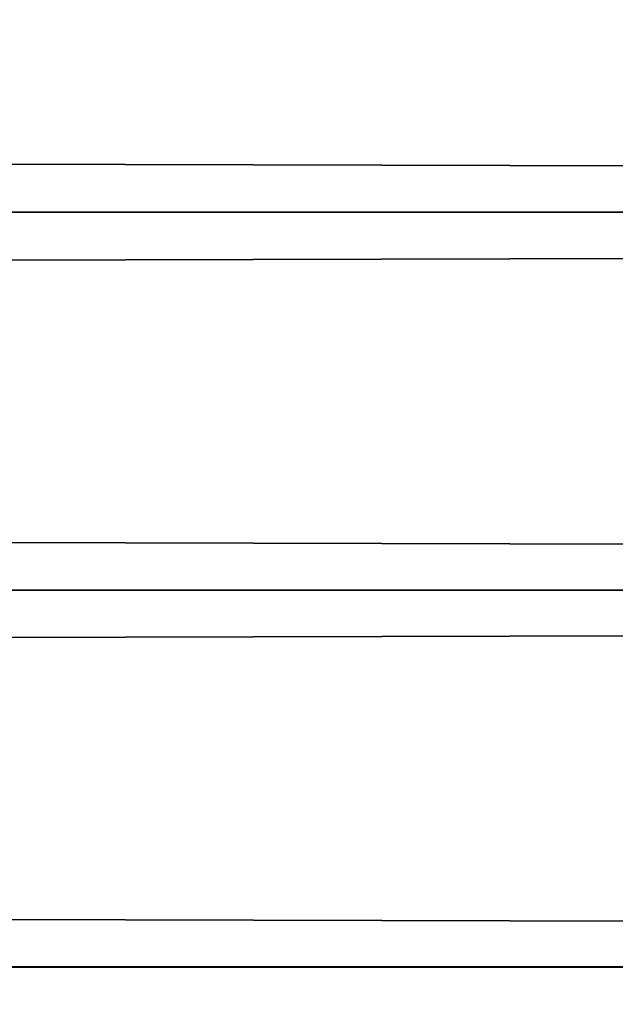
# Model space of a CAD drawing. Header units: millimetres. Extents: x -184 to 165, y -135 to 242.
# Tile 760 of 1056: x -38.732 to -38.01, y -78.558 to -77.365. Entities that reach past the tile are written whole.
import ezdxf

# ---------------------------------------------------------------- set-up
doc = ezdxf.new("R2010")
doc.units = ezdxf.units.MM
doc.header["$LTSCALE"] = 41.718519
doc.layers.add('384', color=7, linetype='CONTINUOUS')
doc.layers.add('386', color=7, linetype='CONTINUOUS')

msp = doc.modelspace()

# ---------------------------------------------------------------- linework, layer by layer
at = {"layer": '384', "linetype": 'Continuous'}
for points in [[(-18.1991, -77.1396, 60), (-18.3552, -77.5984, 60), (-179.3008, -77.1397, 60), (-18.1991, -77.1396, 60)], [(-18.3552, -77.5984, 60), (-179.1448, -77.5985, 60), (-179.3008, -77.1397, 60), (-18.3552, -77.5984, 60)], [(-18.3552, -77.5984, 60), (-18.5139, -78.0565, 60), (-179.1448, -77.5985, 60), (-18.3552, -77.5984, 60)], [(-18.5139, -78.0565, 60), (-178.9861, -78.0564, 60), (-179.1448, -77.5985, 60), (-18.5139, -78.0565, 60)], [(-18.5139, -78.0565, 60), (-18.6749, -78.5128, 60), (-178.9861, -78.0564, 60), (-18.5139, -78.0565, 60)], [(-18.6749, -78.5128, 60), (-178.8249, -78.5134, 60), (-178.9861, -78.0564, 60), (-18.6749, -78.5128, 60)], [(-18.6749, -78.5128, 60), (-18.8386, -78.9684, 60), (-178.8249, -78.5134, 60), (-18.6749, -78.5128, 60)], [(-18.8386, -78.9684, 60), (-178.661, -78.9695, 60), (-178.8249, -78.5134, 60), (-18.8386, -78.9684, 60)]]:
    msp.add_3dface(points, dxfattribs=at)
at = {"layer": '386', "linetype": 'Continuous'}
for points in [[(-179.3009, -77.1396, 63), (-179.1448, -77.5984, 63), (-18.1992, -77.1397, 63), (-179.3009, -77.1396, 63)], [(-179.1448, -77.5984, 63), (-18.3552, -77.5985, 63), (-18.1992, -77.1397, 63), (-179.1448, -77.5984, 63)], [(-179.1448, -77.5984, 63), (-178.9861, -78.0565, 63), (-18.3552, -77.5985, 63), (-179.1448, -77.5984, 63)], [(-178.9861, -78.0565, 63), (-18.5139, -78.0564, 63), (-18.3552, -77.5985, 63), (-178.9861, -78.0565, 63)], [(-178.9861, -78.0565, 63), (-178.8251, -78.5128, 63), (-18.5139, -78.0564, 63), (-178.9861, -78.0565, 63)], [(-178.8251, -78.5128, 63), (-18.6751, -78.5134, 63), (-18.5139, -78.0564, 63), (-178.8251, -78.5128, 63)], [(-178.8251, -78.5128, 63), (-178.6614, -78.9684, 63), (-18.6751, -78.5134, 63), (-178.8251, -78.5128, 63)], [(-178.6614, -78.9684, 63), (-18.839, -78.9695, 63), (-18.6751, -78.5134, 63), (-178.6614, -78.9684, 63)]]:
    msp.add_3dface(points, dxfattribs=at)

doc.saveas('drawing.dxf')
